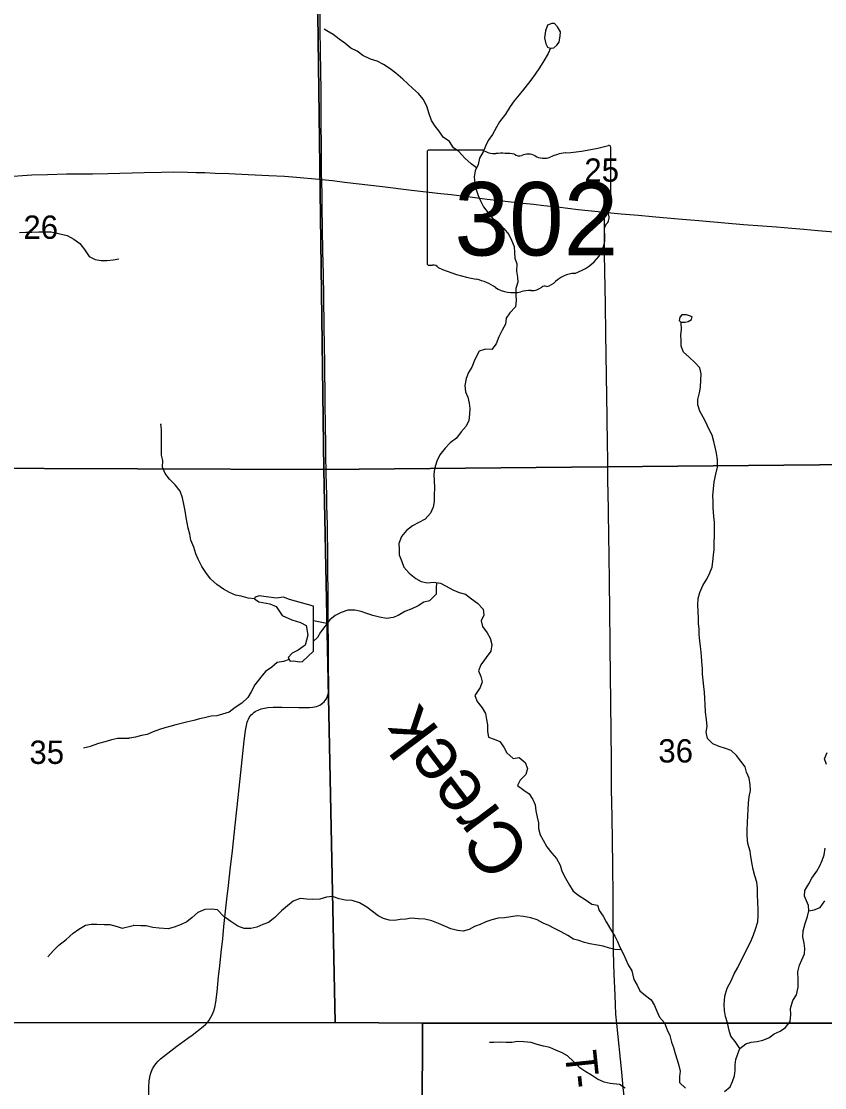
# Model space of a CAD drawing. Extents: x 0 to 34, y 0 to 22.
# Drawn here: x 9.921 to 11.363, y 13.199 to 15.114 of the extents above; entities that cross this region are included whole.
import ezdxf

# ---------------------------------------------------------------- set-up
doc = ezdxf.new("R2010")
doc.units = 0
for name, color, linetype in [('GM_X_County_Road', 7, 'Continuous'), ('GM_X_Minor_Lake', 7, 'Continuous'), ('GM_X_Minor_River', 7, 'Continuous'), ('GM_X_Minor_River_Text', 7, 'Continuous'), ('GM_X_Section', 7, 'Continuous'), ('GM_X_Section_Text', 7, 'Continuous'), ('GM_X_State_Location', 7, 'Continuous'), ('GM_X_State_Route', 7, 'Continuous'), ('GM_X_State_Shield', 7, 'Continuous'), ('GM_X_Township_Road', 7, 'Continuous'), ('GM_X_Township_Road_Text', 7, 'Continuous')]:
    doc.layers.add(name, color=color, linetype=linetype)

msp = doc.modelspace()

# ---------------------------------------------------------------- linework, layer by layer
at = {"layer": 'GM_X_County_Road'}
for points in [[(10.4604, 14.8297), (10.4602, 14.8377), (10.4599, 14.8843), (10.4596, 14.9371), (10.4593, 14.9713), (10.4592, 14.99), (10.4586, 15.0241), (10.4581, 15.0614), (10.4575, 15.0987), (10.4567, 15.1702), (10.4565, 15.2075), (10.4559, 15.251), (10.4557, 15.2758), (10.4554, 15.2976), (10.455, 15.3149)], [(10.2538, 13.3148), (10.2543, 13.3154), (10.2563, 13.3178), (10.2582, 13.3204), (10.2615, 13.3258), (10.2643, 13.3314), (10.2666, 13.3373), (10.2683, 13.3434), (10.2701, 13.3526), (10.2724, 13.3711), (10.2752, 13.399), (10.2772, 13.4175), (10.2798, 13.4421), (10.2825, 13.4668), (10.2848, 13.4885), (10.2878, 13.5163), (10.29, 13.5379), (10.2929, 13.5626), (10.2961, 13.5903), (10.2999, 13.6243), (10.3049, 13.6706), (10.3079, 13.6984), (10.3138, 13.7541), (10.3213, 13.822), (10.3236, 13.8405), (10.3251, 13.8496), (10.3257, 13.8526), (10.3266, 13.8556), (10.3276, 13.8584), (10.3288, 13.8612), (10.3302, 13.8638), (10.3319, 13.8664), (10.3338, 13.8687), (10.3359, 13.8709), (10.3382, 13.8728), (10.3406, 13.8746), (10.3433, 13.8761), (10.346, 13.8774), (10.3517, 13.8796), (10.3576, 13.8811), (10.3637, 13.882), (10.3729, 13.8827), (10.3884, 13.8829), (10.4195, 13.8823), (10.4382, 13.8822), (10.4445, 13.8827), (10.4476, 13.8832), (10.4507, 13.8839), (10.4537, 13.8849), (10.4567, 13.8862), (10.4595, 13.8878), (10.462, 13.8897), (10.4644, 13.8919), (10.4665, 13.8943), (10.4683, 13.897), (10.4698, 13.8998), (10.4709, 13.9028), (10.4717, 13.9059), (10.4722, 13.9091), (10.4728, 13.9153), (10.473, 13.9247), (10.4726, 13.9527), (10.4726, 13.9744), (10.4723, 14.0054), (10.4721, 14.024), (10.472, 14.0396), (10.4719, 14.0582), (10.4718, 14.0861), (10.4715, 14.1296), (10.471, 14.1668), (10.4707, 14.1917), (10.4704, 14.2103), (10.4697, 14.2445), (10.4693, 14.2631), (10.469, 14.2817), (10.4685, 14.3035), (10.4679, 14.3344), (10.4676, 14.353), (10.4674, 14.3623), (10.467, 14.381), (10.4665, 14.4338), (10.4659, 14.499), (10.4655, 14.5332), (10.4649, 14.5643), (10.4638, 14.6202), (10.4633, 14.6606), (10.4626, 14.701), (10.462, 14.7414), (10.4611, 14.7818), (10.4611, 14.8004), (10.4604, 14.8297)], [(10.1495, 13.1707), (10.15, 13.1994), (10.1507, 13.2117), (10.1515, 13.2179), (10.1528, 13.2237), (10.1541, 13.2268), (10.1566, 13.2328), (10.1594, 13.2379), (10.1623, 13.2421), (10.1669, 13.2471), (10.1711, 13.2512), (10.2002, 13.2735), (10.2201, 13.2882), (10.2277, 13.2937), (10.2474, 13.3089), (10.2521, 13.3131), (10.2538, 13.3148)]]:
    msp.add_lwpolyline(points, dxfattribs=at)
at = {"layer": 'GM_X_Minor_Lake'}
for points in [[(10.8772, 15.0665), (10.8825, 15.0718), (10.8867, 15.077), (10.8887, 15.0884), (10.8888, 15.0956), (10.8839, 15.1044), (10.8783, 15.1105), (10.8734, 15.1106), (10.8654, 15.1072), (10.8619, 15.0974), (10.8603, 15.0849), (10.8629, 15.0739)], [(10.8629, 15.0739), (10.8656, 15.0677), (10.8685, 15.0666), (10.8705, 15.0662), (10.8723, 15.0663), (10.8772, 15.0665)], [(11.1131, 14.574), (11.1184, 14.5751), (11.121, 14.577), (11.1241, 14.5789), (11.1253, 14.5838), (11.1207, 14.5853), (11.1151, 14.5873), (11.1067, 14.587), (11.1033, 14.5829), (11.1021, 14.5768), (11.105, 14.5738)], [(11.105, 14.5738), (11.1131, 14.574)], [(10.4457, 14.0641), (10.4023, 14.0759), (10.3917, 14.0802), (10.3792, 14.0784), (10.3603, 14.0805), (10.3482, 14.0825), (10.341, 14.0803), (10.3394, 14.0773), (10.3473, 14.0715), (10.367, 14.0683), (10.3783, 14.0632), (10.3895, 14.0472), (10.4065, 14.0394), (10.4224, 14.0347), (10.4322, 14.029), (10.4354, 14.0122), (10.4304, 13.9941), (10.4182, 13.9847), (10.4075, 13.9795), (10.3999, 13.9716), (10.4036, 13.9651), (10.4104, 13.9658), (10.4199, 13.9642), (10.4259, 13.9645), (10.4458, 13.9829)], [(10.4458, 13.9829), (10.4457, 14.0641)]]:
    msp.add_lwpolyline(points, dxfattribs=at)
at = {"layer": 'GM_X_Minor_River'}
for points in [[(10.7385, 14.8514), (10.7289, 14.8585), (10.7172, 14.8685), (10.7067, 14.8804), (10.6969, 14.8873), (10.6895, 14.8988), (10.6785, 14.9061), (10.6711, 14.9168), (10.6639, 14.9263), (10.6576, 14.9362), (10.6531, 14.9484), (10.6491, 14.9621), (10.6424, 14.9747), (10.6341, 14.985), (10.624, 14.9935), (10.606, 15.0107), (10.5936, 15.0211), (10.5834, 15.0292), (10.5713, 15.0365), (10.5597, 15.0427), (10.548, 15.0466), (10.5344, 15.0528), (10.5238, 15.0605), (10.5125, 15.0659), (10.5016, 15.0751), (10.4918, 15.0824), (10.4806, 15.0909), (10.4692, 15.0974), (10.4647, 15.1005)], [(10.8711, 15.0662), (10.8669, 15.0564), (10.8588, 15.0432), (10.8515, 15.0311), (10.8438, 15.0194), (10.8358, 15.0085), (10.8251, 14.9949), (10.8147, 14.9821), (10.8059, 14.9716), (10.7987, 14.9614), (10.7902, 14.9475), (10.7795, 14.9339), (10.7741, 14.9241), (10.7668, 14.9113), (10.7591, 14.9004), (10.7541, 14.8902), (10.7503, 14.88), (10.7437, 14.8686), (10.741, 14.8573), (10.736, 14.8456), (10.734, 14.8353), (10.7354, 14.8228), (10.7379, 14.8125), (10.7409, 14.8015), (10.7457, 14.7905), (10.7506, 14.7809), (10.7592, 14.7706), (10.7667, 14.761), (10.7765, 14.7545), (10.787, 14.7423), (10.796, 14.7315), (10.8012, 14.7212), (10.806, 14.7098), (10.8063, 14.6992), (10.8073, 14.6889), (10.8106, 14.6787), (10.8102, 14.6658), (10.8116, 14.6551), (10.8123, 14.6456), (10.8091, 14.6347), (10.809, 14.6229), (10.8093, 14.6127), (10.8081, 14.6017), (10.7982, 14.5911), (10.7913, 14.581), (10.7904, 14.5703), (10.7843, 14.5598), (10.7785, 14.5477), (10.7735, 14.5352), (10.7658, 14.5251), (10.7541, 14.5255), (10.7431, 14.5219), (10.7354, 14.5071), (10.7299, 14.4935), (10.7238, 14.4837), (10.7199, 14.4731), (10.7172, 14.4603), (10.7186, 14.4492), (10.7227, 14.4393), (10.7252, 14.4283), (10.7263, 14.4188), (10.7258, 14.4086), (10.7246, 14.3972), (10.7196, 14.387), (10.7108, 14.3768), (10.702, 14.3659), (10.6909, 14.3573), (10.6817, 14.3475), (10.6726, 14.3359), (10.6668, 14.3242), (10.6625, 14.3109), (10.6613, 14.3003), (10.6619, 14.2889), (10.6626, 14.2768), (10.6621, 14.2631), (10.662, 14.2521), (10.6604, 14.2419), (10.6558, 14.2313), (10.6458, 14.22), (10.6344, 14.2141), (10.6234, 14.2081), (10.6127, 14.1998), (10.6035, 14.1893), (10.5989, 14.1765), (10.5992, 14.1662), (10.5991, 14.156), (10.6039, 14.1442), (10.6076, 14.1339), (10.6174, 14.1232), (10.629, 14.1136), (10.6388, 14.1081), (10.6502, 14.1061), (10.6612, 14.1068), (10.6733, 14.1052), (10.6838, 14.1001), (10.6959, 14.0936), (10.7072, 14.0885), (10.7185, 14.0854), (10.7294, 14.0769), (10.74, 14.0692), (10.7501, 14.0589)], [(9.9176, 14.7349), (9.929, 14.7354), (9.9397, 14.7358), (9.9522, 14.7363), (9.964, 14.7364), (9.9746, 14.7361), (9.9879, 14.7331), (10.0032, 14.7294), (10.0154, 14.7231), (10.0261, 14.7156), (10.0345, 14.7046), (10.043, 14.6917), (10.0537, 14.6865), (10.0643, 14.6847), (10.0746, 14.6847), (10.0856, 14.686), (10.0958, 14.6876)], [(11.1353, 14.4255), (11.1354, 14.4349), (11.1385, 14.4471), (11.1401, 14.4573), (11.141, 14.4698), (11.1418, 14.4812), (11.1393, 14.4918), (11.1302, 14.5014), (11.1201, 14.511), (11.11, 14.5202), (11.1055, 14.5309), (11.1056, 14.5411), (11.1053, 14.5506), (11.1061, 14.5608), (11.1059, 14.5726), (11.1059, 14.5738)], [(11.2107, 13.2697), (11.2028, 13.2819), (11.195, 13.2918), (11.1917, 13.3017), (11.1891, 13.3158), (11.185, 13.3269), (11.1832, 13.3379), (11.1826, 13.3485), (11.1842, 13.3637), (11.1881, 13.3781), (11.1954, 13.3909), (11.2008, 13.4037), (11.2074, 13.415), (11.2132, 13.4275), (11.2186, 13.4381), (11.2255, 13.4513), (11.2305, 13.4619), (11.2355, 13.474), (11.2394, 13.4838), (11.2433, 13.497), (11.2438, 13.5084), (11.2442, 13.5183), (11.2436, 13.5331), (11.2429, 13.5449), (11.2427, 13.5574), (11.2416, 13.5684), (11.2379, 13.5798), (11.235, 13.5908), (11.2332, 13.6007), (11.2307, 13.6144), (11.2296, 13.6239), (11.2255, 13.6376), (11.2242, 13.6517), (11.2242, 13.6623), (11.2247, 13.6744), (11.2252, 13.6888), (11.2257, 13.6983), (11.2265, 13.7105), (11.2278, 13.7214), (11.2301, 13.7332), (11.2298, 13.7431), (11.2277, 13.7552), (11.2232, 13.7659), (11.2203, 13.7754), (11.2128, 13.7857), (11.2053, 13.7957), (11.1955, 13.8045), (11.1853, 13.8084), (11.1736, 13.8119), (11.1623, 13.8169), (11.1529, 13.8265), (11.1504, 13.8376), (11.1524, 13.8478), (11.1513, 13.8603), (11.1492, 13.8736), (11.1489, 13.8873), (11.1479, 13.8983), (11.1476, 13.9093), (11.1461, 13.9196), (11.1451, 13.931), (11.1441, 13.9416), (11.1438, 13.9515), (11.1427, 13.9647), (11.1421, 13.9746), (11.1407, 13.9868), (11.1389, 14.0016), (11.1382, 14.013), (11.1379, 14.0225), (11.1369, 14.0327), (11.1366, 14.0422), (11.1353, 14.0658), (11.1361, 14.0775), (11.1389, 14.0885), (11.1447, 14.1013), (11.1523, 14.1134), (11.157, 14.124), (11.1612, 14.1338), (11.1628, 14.1444), (11.1637, 14.1558), (11.1649, 14.166), (11.165, 14.177), (11.1655, 14.1907), (11.1657, 14.2142), (11.1643, 14.2248), (11.1629, 14.2404), (11.163, 14.2529), (11.1627, 14.2624), (11.1635, 14.2745), (11.1652, 14.2871), (11.1679, 14.3011), (11.1711, 14.3136), (11.1708, 14.3265), (11.1694, 14.339), (11.1668, 14.3493), (11.1646, 14.3595), (11.1613, 14.3713), (11.155, 14.3839), (11.1498, 14.3942), (11.1449, 14.4037), (11.1394, 14.414), (11.1353, 14.4255)], [(10.3394, 14.0773), (10.3281, 14.0782), (10.3156, 14.0817), (10.3054, 14.0837), (10.2948, 14.0883), (10.2839, 14.0945), (10.2719, 14.103), (10.2606, 14.113), (10.2523, 14.1244), (10.2452, 14.1351), (10.2385, 14.1485), (10.2345, 14.158), (10.2308, 14.1698), (10.2256, 14.1827), (10.2238, 14.1934), (10.2208, 14.204), (10.2186, 14.2135), (10.2168, 14.223), (10.215, 14.2352), (10.2129, 14.2474), (10.2103, 14.2584), (10.2063, 14.2706), (10.1973, 14.2817), (10.1871, 14.292), (10.1793, 14.302), (10.1744, 14.3134), (10.1749, 14.3255), (10.1727, 14.335), (10.1728, 14.3453), (10.1725, 14.3586), (10.1726, 14.3707), (10.1727, 14.3813), (10.1713, 14.3908), (10.1724, 14.3916)], [(10.6662, 14.1061), (10.666, 14.0961), (10.6659, 14.0855), (10.6537, 14.0735), (10.6438, 14.0713), (10.6335, 14.0646), (10.6221, 14.059), (10.6096, 14.0545), (10.5978, 14.0471), (10.5883, 14.0438), (10.5765, 14.0416), (10.5641, 14.044), (10.552, 14.0471), (10.5414, 14.051), (10.5312, 14.0542), (10.5199, 14.0566), (10.5074, 14.0567), (10.4952, 14.0526), (10.4846, 14.047), (10.475, 14.0395), (10.4659, 14.0275), (10.4582, 14.0173), (10.4528, 14.0075), (10.4458, 14.0009)], [(10.7501, 14.0589), (10.7512, 14.0479), (10.7465, 14.0377), (10.7487, 14.0274), (10.7573, 14.0163), (10.7629, 14.0068), (10.7659, 13.9954), (10.7639, 13.9829), (10.7558, 13.9719), (10.7462, 13.9587), (10.7416, 13.9478), (10.7457, 13.9379), (10.7486, 13.928), (10.7448, 13.9181), (10.7355, 13.9034), (10.7396, 13.8928), (10.7482, 13.8813), (10.7546, 13.871), (10.7564, 13.8607), (10.7578, 13.8509), (10.7581, 13.8391), (10.7595, 13.8288), (10.7701, 13.8253), (10.7799, 13.821), (10.7874, 13.8107), (10.7926, 13.8004), (10.8043, 13.7905), (10.8149, 13.7922), (10.8254, 13.783), (10.8299, 13.7724), (10.8267, 13.7614), (10.8164, 13.7516), (10.8118, 13.7418), (10.8231, 13.7334), (10.8329, 13.7272), (10.8392, 13.7169), (10.8433, 13.707), (10.8447, 13.6963), (10.8473, 13.6849), (10.8495, 13.6747), (10.8498, 13.6644), (10.8523, 13.6534), (10.8579, 13.6438), (10.8646, 13.632), (10.8736, 13.6205), (10.8819, 13.611), (10.8882, 13.5988), (10.8915, 13.5881), (10.8982, 13.5752), (10.9049, 13.5629), (10.9117, 13.5523), (10.9218, 13.5446), (10.9335, 13.5369), (10.9452, 13.5288), (10.9554, 13.5272), (10.9583, 13.5176), (10.9654, 13.507), (10.971, 13.497), (10.9804, 13.481), (10.9867, 13.4711), (10.9912, 13.4615), (10.9956, 13.4513), (11.002, 13.4391), (11.0064, 13.4295), (11.0105, 13.42), (11.0169, 13.4089), (11.0209, 13.3933), (11.0269, 13.3834), (11.0317, 13.3731), (11.0415, 13.3647), (11.0516, 13.357), (11.0576, 13.3467), (11.0621, 13.3368), (11.0665, 13.3261), (11.0755, 13.3154), (11.0803, 13.3032), (11.0856, 13.2929), (11.0885, 13.2811), (11.0918, 13.2716), (11.0947, 13.2609), (11.0984, 13.2495), (11.1014, 13.2389), (11.1036, 13.2286), (11.1027, 13.2191), (11.1026, 13.2085), (11.1132, 13.1985)], [(10.4697, 14.0326), (10.4457, 14.0378)], [(10.4017, 13.9684), (10.3919, 13.9648), (10.3805, 13.9627), (10.3709, 13.9544), (10.3595, 13.9466), (10.3507, 13.9364), (10.3404, 13.9225), (10.3335, 13.9104), (10.3277, 13.9002), (10.3166, 13.8897), (10.3052, 13.8818), (10.2942, 13.8736), (10.282, 13.8699), (10.2721, 13.8673), (10.2619, 13.8663), (10.2501, 13.8634), (10.2407, 13.8616), (10.2308, 13.8586), (10.2198, 13.8561), (10.208, 13.8535), (10.1985, 13.851), (10.1879, 13.848), (10.1784, 13.8455), (10.1689, 13.8425), (10.1575, 13.8385), (10.1469, 13.8333), (10.1367, 13.8315), (10.1257, 13.8289), (10.1158, 13.8271), (10.1139, 13.8268)], [(10.0328, 13.8097), (10.0449, 13.8124), (10.0601, 13.8179), (10.0737, 13.8218), (10.0832, 13.8245), (10.0938, 13.8269), (10.1139, 13.8268)], [(11.3665, 13.7797), (11.3628, 13.79), (11.3678, 13.8013)], [(11.1835, 13.1922), (11.1934, 13.2008), (11.1981, 13.2106), (11.2016, 13.2204), (11.2024, 13.2303), (11.2029, 13.2402), (11.2037, 13.2496), (11.2072, 13.2599), (11.2107, 13.2697), (11.2217, 13.2779), (11.2312, 13.2809), (11.2422, 13.2819), (11.2525, 13.2848), (11.2631, 13.2889), (11.2726, 13.296), (11.2833, 13.3009), (11.2932, 13.3072), (11.3016, 13.3178), (11.3028, 13.3306), (11.3022, 13.3413), (11.3061, 13.3557), (11.3126, 13.3658), (11.3158, 13.3795), (11.3155, 13.3931), (11.3152, 13.4072), (11.318, 13.4193), (11.3226, 13.4291), (11.3269, 13.4397), (11.3277, 13.4492), (11.3263, 13.459), (11.3241, 13.4701), (11.3249, 13.4811), (11.3285, 13.4939), (11.3327, 13.5068), (11.3351, 13.517), (11.334, 13.5265), (11.3274, 13.5433), (11.3278, 13.5531), (11.3351, 13.5652), (11.3405, 13.5754), (11.3493, 13.5878), (11.3547, 13.5977), (11.359, 13.6075), (11.3624, 13.6173), (11.3641, 13.6291)], [(10.9978, 13.447), (10.9865, 13.4476), (10.9767, 13.4499), (10.9654, 13.4531), (10.9555, 13.4551), (10.9419, 13.4575), (10.9321, 13.4602), (10.9219, 13.4634), (10.9121, 13.4657), (10.9023, 13.4727), (10.8902, 13.4792), (10.8785, 13.485), (10.868, 13.4904), (10.8578, 13.4947), (10.8469, 13.5005), (10.8355, 13.5044), (10.8227, 13.5064), (10.811, 13.5077), (10.8, 13.5059), (10.7886, 13.5041), (10.7772, 13.5039), (10.7655, 13.5006), (10.7552, 13.4972), (10.7446, 13.4924), (10.7347, 13.4887), (10.7252, 13.4831), (10.7145, 13.4802), (10.7043, 13.4818), (10.6922, 13.4846), (10.6824, 13.4885), (10.67, 13.4943), (10.6579, 13.4986), (10.6454, 13.5021), (10.6337, 13.5026), (10.6216, 13.5035), (10.6114, 13.502), (10.6011, 13.501), (10.5916, 13.4996), (10.5814, 13.5001), (10.5712, 13.5032), (10.5614, 13.5078), (10.5516, 13.5159), (10.5411, 13.5236), (10.5283, 13.5309), (10.5147, 13.5356), (10.5026, 13.5361), (10.4916, 13.5381), (10.4795, 13.5424), (10.4686, 13.5414), (10.4572, 13.5377), (10.4443, 13.5374), (10.4333, 13.5376), (10.4216, 13.5388), (10.409, 13.5344), (10.3991, 13.5261), (10.3881, 13.5171), (10.3762, 13.5047), (10.3648, 13.4961), (10.3545, 13.4924), (10.3439, 13.4876), (10.3329, 13.485), (10.3212, 13.4851), (10.3095, 13.489), (10.297, 13.4975), (10.2846, 13.5064), (10.273, 13.5186), (10.2624, 13.5199), (10.2503, 13.5192), (10.2377, 13.5136), (10.2278, 13.505), (10.2183, 13.4971), (10.208, 13.4923), (10.1955, 13.4875), (10.1845, 13.4846), (10.1682, 13.4855), (10.1572, 13.4871), (10.1451, 13.4899), (10.1353, 13.4896), (10.1232, 13.4905), (10.1217, 13.4905)], [(11.3351, 13.517), (11.3446, 13.5188), (11.3552, 13.5229), (11.3636, 13.5346)], [(9.9683, 13.434), (9.9788, 13.4455), (9.9882, 13.455), (10.0014, 13.4654), (10.0143, 13.4765), (10.0241, 13.4838), (10.0362, 13.4908), (10.0464, 13.4931), (10.0563, 13.4928), (10.0696, 13.4925), (10.0798, 13.4922), (10.0928, 13.4889), (10.1023, 13.4855), (10.1217, 13.4905)], [(11.0049, 13.1981), (10.9947, 13.205), (10.978, 13.2067), (10.9675, 13.2091), (10.9554, 13.2145), (10.9445, 13.2214), (10.9343, 13.2276), (10.9238, 13.2349), (10.9121, 13.246), (10.9016, 13.2564), (10.8918, 13.2618), (10.8805, 13.2664), (10.8699, 13.2715), (10.8586, 13.2739), (10.8472, 13.277), (10.8363, 13.2802), (10.823, 13.2814), (10.8121, 13.2819), (10.8015, 13.2805), (10.7916, 13.2802), (10.7803, 13.2811), (10.7693, 13.2801), (10.7617, 13.2805)]]:
    msp.add_lwpolyline(points, dxfattribs=at)
at = {"layer": 'GM_X_Section'}
for points in [[(11.4614, 15.3278), (11.4808, 14.3193), (10.464, 14.3093), (10.451, 15.3094)], [(10.451, 15.3094), (10.464, 14.3093), (9.46, 14.3133), (9.4526, 15.3199)], [(9.46, 14.3133), (10.464, 14.3093), (10.4845, 13.3164), (9.6265, 13.3157), (9.4674, 13.315)], [(11.4808, 14.3193), (11.4908, 13.3153), (10.6414, 13.315), (10.4845, 13.3164), (10.464, 14.3093)], [(10.6414, 13.315), (10.6374, 12.2875), (9.6282, 12.3011), (9.6265, 13.3157), (10.4845, 13.3164)], [(11.4908, 13.3153), (11.6037, 13.3127), (11.5966, 12.2962), (11.5959, 12.2894), (10.6374, 12.2875), (10.6414, 13.315)]]:
    msp.add_lwpolyline(points, close=True, dxfattribs=at)
at = {"layer": 'GM_X_State_Route'}
msp.add_lwpolyline([(11.3881, 14.7351), (11.3509, 14.7383), (11.3262, 14.7405), (11.3045, 14.7424), (11.2766, 14.7445), (11.2519, 14.7464), (11.2178, 14.7491), (11.1838, 14.7521), (11.1373, 14.756), (11.1002, 14.7593), (11.0537, 14.7633), (11.0289, 14.7654), (10.998, 14.768), (10.9794, 14.7697), (10.9686, 14.7709), (10.9208, 14.7758), (10.8839, 14.7804), (10.8592, 14.7831), (10.8407, 14.7851), (10.8222, 14.7871), (10.8006, 14.7895), (10.7574, 14.7946), (10.7266, 14.7983), (10.6927, 14.8025), (10.6741, 14.8047), (10.6217, 14.8107), (10.5693, 14.8172), (10.5015, 14.8251), (10.4799, 14.8277), (10.4604, 14.8297), (10.4551, 14.8303), (10.4149, 14.8339), (10.3932, 14.8356), (10.3652, 14.837), (10.328, 14.8389), (10.2938, 14.8402), (10.269, 14.8413), (10.2504, 14.842), (10.2349, 14.8424), (10.2193, 14.8429), (10.1945, 14.8432), (10.1727, 14.843), (10.1416, 14.8421), (10.0764, 14.8403), (10.0485, 14.84), (10.0019, 14.8396), (9.9677, 14.8389), (9.9397, 14.8378), (9.8901, 14.8345)], dxfattribs=at)
at = {"layer": 'GM_X_State_Shield'}
for p, q in [((10.7494, 14.8832), (10.6529, 14.8832)), ((10.9792, 14.7835), (10.9792, 14.8882)), ((10.6496, 14.8798), (10.6496, 14.6796)), ((10.9792, 14.7835), (10.9792, 14.7835))]:
    msp.add_line(p, q, dxfattribs=at)
for centre, major_axis, start_param, end_param in [((10.6534, 14.8802), (0.00382, 0), 1.712693, 3.28349), ((10.7724, 14.9064), (0.037, 0), 4.042523, 4.731795), ((10.8618, 15.156), (0.3495, 0), 4.814394, 5.042369), ((10.9755, 14.8886), (0.00367, 0), 6.141152, 7.989035), ((10.7846, 14.7709), (0.133, 0), 1.404758, 1.657858), ((10.8148, 14.8812), (0.0107, 0), 3.836095, 5.185415), ((10.8305, 14.8581), (0.0222, 0), 0.950623, 2.079405), ((10.8592, 14.8898), (0.0267, 0), 4.081561, 5.145723), ((10.9064, 14.8221), (0.0703, 0), 1.699011, 2.107814), ((10.9783, 14.7758), (0.00568, 0), 1.883978, 3.671073), ((10.9422, 14.7626), (0.0341, 0), 5.934695, 6.695948), ((10.9753, 14.7831), (0.00393, 0), 5.05454, 6.418171), ((10.9923, 14.7397), (0.0248, 0), 2.387724, 3.262537), ((10.8814, 14.7264), (0.0874, 0), 5.101752, 6.440018), ((10.6534, 14.6792), (0.00385, 0), 3.00124, 4.508301), ((10.654, 14.6997), (0.0294, 0), 4.665946, 4.897461), ((10.66, 14.6681), (0.0106, 0), 0.519207, 1.627899), ((10.7938, 14.8479), (0.2524, 0), 4.195997, 4.488961), ((10.7186, 14.5897), (0.079, 0), 0.823519, 1.323587), ((10.9182, 14.6235), (0.0479, 0), 1.647645, 2.488434), ((10.804, 14.6671), (0.0501, 0), 4.026481, 4.996735), ((10.8366, 14.6521), (0.0267, 0), 4.691044, 5.507374), ((10.8608, 14.6327), (0.00752, 0), 1.147584, 2.315152), ((10.8576, 14.6603), (0.0282, 0), 4.937069, 5.64225), ((10.833, 14.5979), (0.0412, 0), 1.495662, 1.94098)]:
    msp.add_ellipse(centre, major_axis=major_axis, ratio=0.8, start_param=start_param, end_param=end_param, dxfattribs=at)
at = {"layer": 'GM_X_Township_Road'}
for points in [[(10.99, 13.3143), (10.9885, 13.3313), (10.9877, 13.3483), (10.9869, 13.3655), (10.9852, 13.4028), (10.9844, 13.4433), (10.9842, 13.4681), (10.9837, 13.4837), (10.9838, 13.5116), (10.9833, 13.5427), (10.9828, 13.5986), (10.9816, 13.6857), (10.9808, 13.7354), (10.9803, 13.7883), (10.98, 13.838), (10.9794, 13.8908), (10.9783, 13.9903), (10.9776, 14.0619), (10.9771, 14.1023), (10.9769, 14.1209), (10.9765, 14.1427), (10.9763, 14.1613), (10.976, 14.1831), (10.9751, 14.2391), (10.9747, 14.2639), (10.9743, 14.2919), (10.974, 14.3137), (10.9738, 14.3295), (10.9735, 14.354), (10.9726, 14.4037), (10.9703, 14.553), (10.9697, 14.6059), (10.9682, 14.6961), (10.968, 14.7365), (10.9681, 14.7583), (10.9683, 14.7645), (10.9686, 14.7709)], [(11.0168, 13.0683), (11.0159, 13.0764), (11.0117, 13.1133), (11.008, 13.144), (11.0017, 13.1994), (10.999, 13.2271), (10.99, 13.3143)]]:
    msp.add_lwpolyline(points, dxfattribs=at)

# ---------------------------------------------------------------- texts
at = {"layer": 'GM_X_Minor_River_Text'}
msp.add_text('Creek', height=0.09473, rotation=127.1362, dxfattribs=at).set_placement((10.8394, 13.621))
at = {"layer": 'GM_X_Section_Text'}
for s, p in [('25', (10.9318, 14.8262)), ('26', (9.9247, 14.7237)), ('35', (9.9355, 13.7807)), ('36', (11.0647, 13.7832))]:
    msp.add_text(s, height=0.04186, rotation=0, dxfattribs=at).set_placement(p)
at = {"layer": 'GM_X_State_Location'}
for s in ['s', 'r']:
    msp.add_text(s, height=0.000189, dxfattribs=at).set_placement((10.8107, 14.7664))
msp.add_text('302', height=0.000189, rotation=0, dxfattribs=at).set_placement((10.7438, 14.7526))
at = {"layer": 'GM_X_State_Shield'}
msp.add_text('302', height=0.13184, dxfattribs=at).set_placement((10.6986, 14.6938))
at = {"layer": 'GM_X_Township_Road_Text'}
for s, rotation, p in [('T', 275.9852, (10.8965, 13.2632)), ('-', 275.9825, (10.9009, 13.2209))]:
    msp.add_text(s, height=0.0568, rotation=rotation, dxfattribs=at).set_placement(p)

doc.saveas('drawing.dxf')
